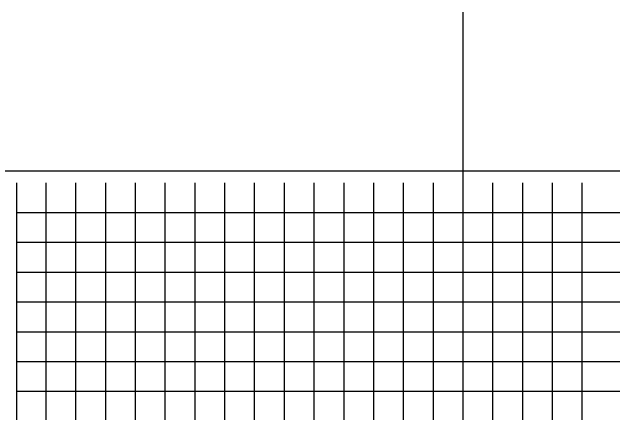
# Model space of a CAD drawing. Extents: x 1131015 to 1136271, y 133453 to 174329.
# Drawn here: x 1131189 to 1131390.4, y 162245.4 to 162379.9 of the extents above; entities that cross this region are included whole.
import ezdxf

# ---------------------------------------------------------------- set-up
doc = ezdxf.new("R2010")
doc.units = 0
for name, color, linetype in [('DESIGN - SCRATCH - User 1', 7, 'Continuous'), ('DESIGN - SHEET - Linework', 7, 'Continuous'), ('DESIGN - SHEET - Plot Shape', 7, 'Continuous')]:
    doc.layers.add(name, color=color, linetype=linetype)

msp = doc.modelspace()

# ---------------------------------------------------------------- linework, layer by layer
at = {"layer": 'DESIGN - SCRATCH - User 1'}
msp.add_line((1131340.46, 162167.66), (1131340.46, 162379.94), dxfattribs=at)
at = {"layer": 'DESIGN - SHEET - Linework'}
for p, q in [((1131200.46, 162112.66), (1131200.46, 162322.66)), ((1131210.46, 162112.66), (1131210.46, 162322.66)), ((1131220.46, 162112.66), (1131220.46, 162322.66)), ((1131230.46, 162112.66), (1131230.46, 162322.66)), ((1131240.46, 162112.66), (1131240.46, 162322.66)), ((1131250.46, 162112.66), (1131250.46, 162322.66)), ((1131260.46, 162112.66), (1131260.46, 162322.66)), ((1131270.46, 162112.66), (1131270.46, 162322.66)), ((1131280.46, 162112.66), (1131280.46, 162322.66)), ((1131290.46, 162112.66), (1131290.46, 162322.66)), ((1131300.46, 162112.66), (1131300.46, 162322.66)), ((1131310.46, 162112.66), (1131310.46, 162322.66)), ((1131320.46, 162112.66), (1131320.46, 162322.66)), ((1131330.46, 162112.66), (1131330.46, 162322.66)), ((1131340.46, 162112.66), (1131340.46, 162322.66)), ((1131350.46, 162112.66), (1131350.46, 162322.66)), ((1131360.46, 162112.66), (1131360.46, 162322.66)), ((1131370.46, 162112.66), (1131370.46, 162322.66)), ((1131380.46, 162112.66), (1131380.46, 162322.66)), ((1131190.46, 162312.66), (1131490.46, 162312.66)), ((1131190.46, 162302.66), (1131490.46, 162302.66)), ((1131190.46, 162292.66), (1131490.46, 162292.66)), ((1131190.46, 162282.66), (1131490.46, 162282.66)), ((1131190.46, 162272.66), (1131490.46, 162272.66)), ((1131190.46, 162262.66), (1131490.46, 162262.66)), ((1131190.46, 162252.66), (1131490.46, 162252.66))]:
    msp.add_line(p, q, dxfattribs=at)
msp.add_lwpolyline([(1131190.46, 162322.66), (1131190.46, 162112.66), (1131490.46, 162112.66), (1131490.46, 162322.66)], dxfattribs=at)
at = {"layer": 'DESIGN - SHEET - Plot Shape'}
msp.add_lwpolyline([(1131170.46, 162326.6), (1131510.46, 162326.6), (1131510.46, 162108.72), (1131170.46, 162108.72)], close=True, dxfattribs=at)

doc.saveas('drawing.dxf')
